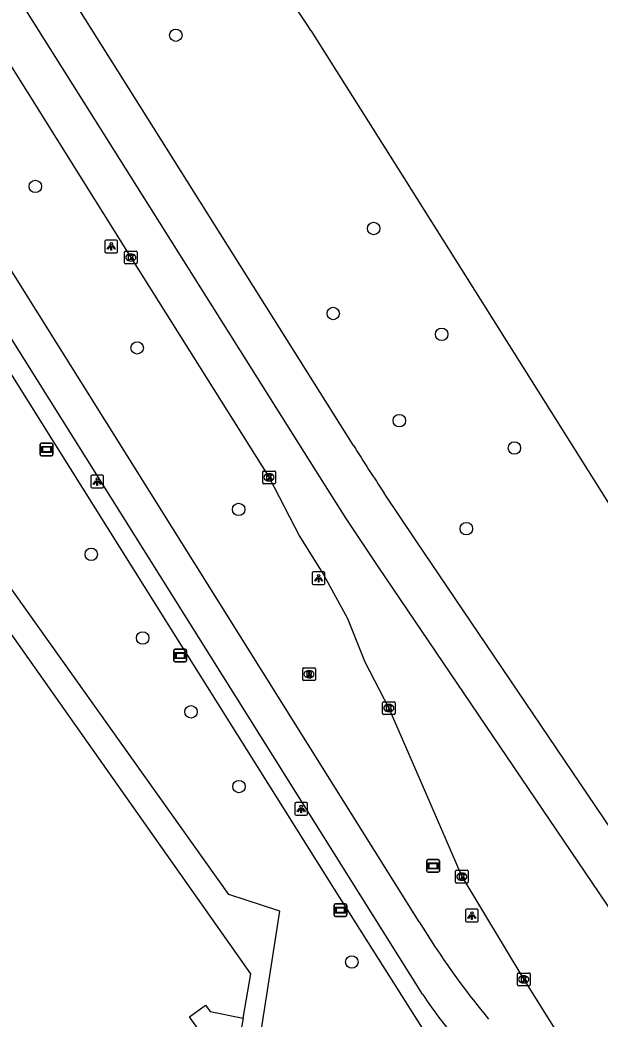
# Model space of a CAD drawing. Extents: x 159353 to 160616, y 385893 to 387321.
# Drawn here: x 160267.3 to 160313, y 386907.5 to 386986.1 of the extents above; entities that cross this region are included whole.
import ezdxf

# ---------------------------------------------------------------- set-up
doc = ezdxf.new("R2010")
doc.units = 0
for name, color, linetype in [('IMGEO_Boom', 7, 'Continuous'), ('IMGEO_Fietspad_gesloten', 7, 'Continuous'), ('IMGEO_Groenvoorziening', 7, 'Continuous'), ('IMGEO_Kolk', 7, 'Continuous'), ('IMGEO_Lichtpunt', 7, 'Continuous'), ('IMGEO_OVBaan_gesloten', 7, 'Continuous'), ('IMGEO_Pand', 7, 'Continuous'), ('IMGEO_Rijbaan_regionaal_gesloten', 7, 'Continuous'), ('IMGEO_Rioolput', 7, 'Continuous'), ('IMGEO_Verklikker', 7, 'Continuous'), ('IMGEO_Voetpad_open', 7, 'Continuous')]:
    doc.layers.add(name, color=color, linetype=linetype)

msp = doc.modelspace()

# ---------------------------------------------------------------- linework, layer by layer
at = {"layer": 'IMGEO_Boom'}
for centre in [(160279.602, 386984.892), (160268.546, 386973.002), (160295.166, 386969.694), (160291.986, 386963.006), (160300.523, 386961.368), (160276.557, 386960.296), (160297.187, 386954.576), (160306.243, 386952.423), (160284.541, 386947.592), (160302.462, 386946.077), (160272.942, 386944.058), (160276.989, 386937.478), (160280.795, 386931.671), (160284.565, 386925.789), (160293.452, 386911.987)]:
    msp.add_circle(centre, 0.489, dxfattribs=at)
at = {"layer": 'IMGEO_Fietspad_gesloten'}
for points in [[(160298.755, 386915.152), (160263.313, 386971.696), (160245.966, 386999.301), (160236.977, 387013.604), (160225.591, 387031.723), (160214.358, 387049.6), (160203.016, 387067.649), (160182.845, 387099.748), (160170.83, 387118.868), (160165.191, 387127.841), (160114.358, 387208.818), (160105.041, 387223.274), (160097.876, 387234.64), (160092.639, 387242.947), (160087.304, 387251.405), (160076.381, 387268.72), (160076.235, 387268.952), (160066.963, 387283.69), (160066.811, 387283.933), (160063.17, 387289.774), (160061.354, 387292.644)], [(160299.01, 386909.452), (160260.746, 386970.418), (160243.818, 386997.378), (160180.729, 387097.854), (160168.72, 387116.98), (160162.997, 387126.094), (160111.944, 387207.355), (160102.688, 387221.699), (160090.197, 387241.473), (160073.984, 387267.224), (160059.735, 387289.888), (160059.646, 387289.834)]]:
    msp.add_lwpolyline(points, dxfattribs=at)
for centre, radius, start, end in [((160352.9, 386948.046), 63.354, 211.27978, 219.78707), ((160324.901, 386926.392), 30.94, 213.19668, 222.66934)]:
    msp.add_arc(centre, radius, start, end, dxfattribs=at)
at = {"layer": 'IMGEO_Groenvoorziening'}
msp.add_lwpolyline([(160301.267, 386903.174), (160294.344, 386898.035), (160291.559, 386898.327), (160286.255, 386906.219), (160287.783, 386915.983), (160283.763, 386917.299), (160264.976, 386943.659), (160265.759, 386947.704), (160255.406, 386949.633), (160246.412, 386962.286), (160247.696, 386968.912), (160246.086, 386971.156)], dxfattribs=at)
at = {"layer": 'IMGEO_Kolk'}
for p, q in [((160275.559, 386966.987), (160275.559, 386967.839)), ((160275.634, 386967.913), (160276.486, 386967.913)), ((160276.56, 386967.839), (160276.56, 386966.987)), ((160276.07, 386967.133), (160276.045, 386967.133)), ((160276.047, 386967.693), (160276.072, 386967.693)), ((160276.486, 386966.913), (160275.634, 386966.913)), ((160286.433, 386949.686), (160286.433, 386950.538)), ((160286.508, 386950.612), (160287.36, 386950.612)), ((160287.434, 386950.538), (160287.434, 386949.686)), ((160286.944, 386949.832), (160286.919, 386949.832)), ((160286.921, 386950.392), (160286.946, 386950.392)), ((160287.36, 386949.612), (160286.508, 386949.612)), ((160295.864, 386931.538), (160295.864, 386932.39)), ((160295.939, 386932.464), (160296.791, 386932.464)), ((160296.865, 386932.39), (160296.865, 386931.538)), ((160296.375, 386931.684), (160296.35, 386931.684)), ((160296.352, 386932.244), (160296.377, 386932.244)), ((160296.791, 386931.464), (160295.939, 386931.464)), ((160301.609, 386918.278), (160301.609, 386919.13)), ((160301.684, 386919.204), (160302.536, 386919.204)), ((160302.61, 386919.13), (160302.61, 386918.278)), ((160302.12, 386918.424), (160302.095, 386918.424)), ((160302.097, 386918.984), (160302.122, 386918.984)), ((160302.536, 386918.204), (160301.684, 386918.204)), ((160306.478, 386910.194), (160306.478, 386911.046)), ((160306.553, 386911.12), (160307.405, 386911.12)), ((160306.966, 386910.9), (160306.991, 386910.9)), ((160307.479, 386911.046), (160307.479, 386910.194)), ((160307.405, 386910.12), (160306.553, 386910.12)), ((160306.989, 386910.34), (160306.964, 386910.34))]:
    msp.add_line(p, q, dxfattribs=at)
for points in [[(160275.559, 386966.987), (160275.559, 386967.839)], [(160275.634, 386967.913), (160276.486, 386967.913)], [(160276.56, 386967.839), (160276.56, 386966.987)], [(160275.88, 386967.613), (160276.003, 386967.613), (160276.003, 386967.462), (160276.133, 386967.613), (160276.297, 386967.613), (160276.151, 386967.462), (160276.304, 386967.213), (160276.152, 386967.213), (160276.067, 386967.377), (160276.003, 386967.31), (160276.003, 386967.213), (160275.88, 386967.213), (160275.88, 386967.613)], [(160276.486, 386966.913), (160275.634, 386966.913)], [(160286.433, 386949.686), (160286.433, 386950.538)], [(160286.508, 386950.612), (160287.36, 386950.612)], [(160287.434, 386950.538), (160287.434, 386949.686)], [(160286.754, 386950.312), (160286.877, 386950.312), (160286.877, 386950.161), (160287.007, 386950.312), (160287.171, 386950.312), (160287.025, 386950.161), (160287.178, 386949.912), (160287.026, 386949.912), (160286.941, 386950.076), (160286.877, 386950.009), (160286.877, 386949.912), (160286.754, 386949.912), (160286.754, 386950.312)], [(160287.36, 386949.612), (160286.508, 386949.612)], [(160295.864, 386931.538), (160295.864, 386932.39)], [(160295.939, 386932.464), (160296.791, 386932.464)], [(160296.865, 386932.39), (160296.865, 386931.538)], [(160296.185, 386932.164), (160296.308, 386932.164), (160296.308, 386932.013), (160296.438, 386932.164), (160296.602, 386932.164), (160296.456, 386932.013), (160296.609, 386931.764), (160296.457, 386931.764), (160296.372, 386931.928), (160296.308, 386931.861), (160296.308, 386931.764), (160296.185, 386931.764), (160296.185, 386932.164)], [(160296.791, 386931.464), (160295.939, 386931.464)], [(160301.609, 386918.278), (160301.609, 386919.13)], [(160301.684, 386919.204), (160302.536, 386919.204)], [(160302.61, 386919.13), (160302.61, 386918.278)], [(160301.93, 386918.904), (160302.053, 386918.904), (160302.053, 386918.753), (160302.183, 386918.904), (160302.347, 386918.904), (160302.201, 386918.753), (160302.354, 386918.504), (160302.202, 386918.504), (160302.117, 386918.668), (160302.053, 386918.601), (160302.053, 386918.504), (160301.93, 386918.504), (160301.93, 386918.904)], [(160302.536, 386918.204), (160301.684, 386918.204)], [(160306.478, 386910.194), (160306.478, 386911.046)], [(160306.553, 386911.12), (160307.405, 386911.12)], [(160306.799, 386910.82), (160306.922, 386910.82), (160306.922, 386910.669), (160307.052, 386910.82), (160307.216, 386910.82), (160307.07, 386910.669), (160307.223, 386910.42), (160307.071, 386910.42), (160306.986, 386910.584), (160306.922, 386910.517), (160306.922, 386910.42), (160306.799, 386910.42), (160306.799, 386910.82)], [(160307.479, 386911.046), (160307.479, 386910.194)], [(160307.405, 386910.12), (160306.553, 386910.12)]]:
    msp.add_lwpolyline(points, dxfattribs=at)
for centre, start, end in [((160275.636, 386967.837), 91.55205, 178.44795), ((160275.636, 386967.837), 91.55205, 178.44795), ((160276.484, 386967.837), 1.55205, 88.44795), ((160276.484, 386967.837), 1.55205, 88.44795), ((160275.636, 386966.989), 181.55205, 268.44795), ((160275.636, 386966.989), 181.55205, 268.44795), ((160276.484, 386966.989), 271.55205, 358.44795), ((160276.484, 386966.989), 271.55205, 358.44795), ((160286.51, 386950.536), 91.55205, 178.44795), ((160286.51, 386950.536), 91.55205, 178.44795), ((160287.358, 386950.536), 1.55205, 88.44795), ((160287.358, 386950.536), 1.55205, 88.44795), ((160286.51, 386949.688), 181.55205, 268.44795), ((160286.51, 386949.688), 181.55205, 268.44795), ((160287.358, 386949.688), 271.55205, 358.44795), ((160287.358, 386949.688), 271.55205, 358.44795), ((160295.941, 386932.388), 91.55205, 178.44795), ((160295.941, 386932.388), 91.55205, 178.44795), ((160296.789, 386932.388), 1.55205, 88.44795), ((160296.789, 386932.388), 1.55205, 88.44795), ((160295.941, 386931.54), 181.55205, 268.44795), ((160295.941, 386931.54), 181.55205, 268.44795), ((160296.789, 386931.54), 271.55205, 358.44795), ((160296.789, 386931.54), 271.55205, 358.44795), ((160301.686, 386919.128), 91.55205, 178.44795), ((160301.686, 386919.128), 91.55205, 178.44795), ((160302.534, 386919.128), 1.55205, 88.44795), ((160302.534, 386919.128), 1.55205, 88.44795), ((160301.686, 386918.28), 181.55205, 268.44795), ((160301.686, 386918.28), 181.55205, 268.44795), ((160302.534, 386918.28), 271.55205, 358.44795), ((160302.534, 386918.28), 271.55205, 358.44795), ((160306.555, 386911.044), 91.55205, 178.44795), ((160306.555, 386911.044), 91.55205, 178.44795), ((160307.403, 386911.044), 1.55205, 88.44795), ((160307.403, 386911.044), 1.55205, 88.44795), ((160306.555, 386910.196), 181.55205, 268.44795), ((160306.555, 386910.196), 181.55205, 268.44795), ((160307.403, 386910.196), 271.55205, 358.44795), ((160307.403, 386910.196), 271.55205, 358.44795)]:
    msp.add_arc(centre, 0.0765, start, end, dxfattribs=at)
for centre, major_axis, ratio, start_param, end_param in [((160276.046, 386967.413), (-0.387, 0.002), 0.722429, 4.712389, 7.853982), ((160276.071, 386967.413), (-0.39, 0.002), 0.717154, 1.570796, 4.712389), ((160286.92, 386950.112), (-0.387, 0.002), 0.722429, 4.712389, 7.853982), ((160286.945, 386950.112), (-0.39, 0.002), 0.717154, 1.570796, 4.712389), ((160296.351, 386931.964), (-0.387, 0.002), 0.722429, 4.712389, 7.853982), ((160296.376, 386931.964), (-0.39, 0.002), 0.717154, 1.570796, 4.712389), ((160302.096, 386918.704), (-0.387, 0.002), 0.722429, 4.712389, 7.853982), ((160302.121, 386918.704), (-0.39, 0.002), 0.717154, 1.570796, 4.712389), ((160306.965, 386910.62), (-0.387, 0.002), 0.722429, 4.712389, 7.853982), ((160306.99, 386910.62), (-0.39, 0.002), 0.717154, 1.570796, 4.712389)]:
    msp.add_ellipse(centre, major_axis=major_axis, ratio=ratio, start_param=start_param, end_param=end_param, dxfattribs=at)
at = {"layer": 'IMGEO_Lichtpunt'}
for p, q in [((160274.02, 386968.687), (160274.02, 386967.88)), ((160274.02, 386968.687), (160274.02, 386967.88)), ((160274.922, 386968.782), (160274.114, 386968.782)), ((160274.922, 386968.782), (160274.114, 386968.782)), ((160275.016, 386967.88), (160275.016, 386968.687)), ((160275.016, 386967.88), (160275.016, 386968.687)), ((160274.114, 386967.786), (160274.922, 386967.786)), ((160274.114, 386967.786), (160274.922, 386967.786)), ((160272.918, 386950.188), (160272.918, 386949.381)), ((160272.918, 386950.188), (160272.918, 386949.381)), ((160273.82, 386950.283), (160273.012, 386950.283)), ((160273.82, 386950.283), (160273.012, 386950.283)), ((160273.914, 386949.381), (160273.914, 386950.188)), ((160273.914, 386949.381), (160273.914, 386950.188)), ((160273.012, 386949.287), (160273.82, 386949.287)), ((160273.012, 386949.287), (160273.82, 386949.287)), ((160290.338, 386942.584), (160290.338, 386941.777)), ((160290.338, 386942.584), (160290.338, 386941.777)), ((160291.24, 386942.679), (160290.432, 386942.679)), ((160291.24, 386942.679), (160290.432, 386942.679)), ((160291.334, 386941.777), (160291.334, 386942.584)), ((160291.334, 386941.777), (160291.334, 386942.584)), ((160290.432, 386941.683), (160291.24, 386941.683)), ((160290.432, 386941.683), (160291.24, 386941.683)), ((160289.867, 386924.531), (160289.059, 386924.531)), ((160289.867, 386924.531), (160289.059, 386924.531)), ((160288.965, 386924.436), (160288.965, 386923.629)), ((160288.965, 386924.436), (160288.965, 386923.629)), ((160289.961, 386923.629), (160289.961, 386924.436)), ((160289.961, 386923.629), (160289.961, 386924.436)), ((160289.059, 386923.535), (160289.867, 386923.535)), ((160289.059, 386923.535), (160289.867, 386923.535)), ((160302.402, 386916.049), (160302.402, 386915.242)), ((160302.402, 386916.049), (160302.402, 386915.242)), ((160303.304, 386916.144), (160302.496, 386916.144)), ((160303.304, 386916.144), (160302.496, 386916.144)), ((160303.398, 386915.242), (160303.398, 386916.049)), ((160303.398, 386915.242), (160303.398, 386916.049)), ((160302.496, 386915.148), (160303.304, 386915.148)), ((160302.496, 386915.148), (160303.304, 386915.148))]:
    msp.add_line(p, q, dxfattribs=at)
for points in [[(160274.394, 386968.351), (160274.433, 386968.323), (160274.245, 386968.061), (160274.207, 386968.088), (160274.394, 386968.351)], [(160274.496, 386968.303), (160274.543, 386968.303), (160274.543, 386967.981), (160274.496, 386967.981), (160274.496, 386968.303)], [(160274.606, 386968.323), (160274.644, 386968.35), (160274.831, 386968.088), (160274.792, 386968.06), (160274.606, 386968.323)], [(160273.292, 386949.852), (160273.331, 386949.824), (160273.143, 386949.562), (160273.105, 386949.589), (160273.292, 386949.852)], [(160273.394, 386949.804), (160273.441, 386949.804), (160273.441, 386949.482), (160273.394, 386949.482), (160273.394, 386949.804)], [(160273.504, 386949.824), (160273.542, 386949.851), (160273.729, 386949.589), (160273.69, 386949.561), (160273.504, 386949.824)], [(160290.712, 386942.248), (160290.751, 386942.22), (160290.563, 386941.958), (160290.525, 386941.985), (160290.712, 386942.248)], [(160290.814, 386942.2), (160290.861, 386942.2), (160290.861, 386941.878), (160290.814, 386941.878), (160290.814, 386942.2)], [(160290.924, 386942.22), (160290.962, 386942.247), (160291.149, 386941.985), (160291.11, 386941.957), (160290.924, 386942.22)], [(160289.339, 386924.1), (160289.378, 386924.072), (160289.19, 386923.81), (160289.152, 386923.837), (160289.339, 386924.1)], [(160289.441, 386924.052), (160289.488, 386924.052), (160289.488, 386923.73), (160289.441, 386923.73), (160289.441, 386924.052)], [(160289.551, 386924.072), (160289.589, 386924.099), (160289.776, 386923.837), (160289.737, 386923.809), (160289.551, 386924.072)], [(160302.776, 386915.713), (160302.815, 386915.685), (160302.627, 386915.423), (160302.589, 386915.45), (160302.776, 386915.713)], [(160302.878, 386915.665), (160302.925, 386915.665), (160302.925, 386915.343), (160302.878, 386915.343), (160302.878, 386915.665)], [(160302.988, 386915.685), (160303.026, 386915.712), (160303.213, 386915.45), (160303.174, 386915.422), (160302.988, 386915.685)]]:
    msp.add_lwpolyline(points, dxfattribs=at)
for centre in [(160274.519, 386968.485), (160273.417, 386949.986), (160290.837, 386942.382), (160289.464, 386924.234), (160302.901, 386915.847)]:
    msp.add_circle(centre, 0.0994, dxfattribs=at)
for centre, start, end in [((160274.114, 386968.687), 90, 180), ((160274.114, 386968.687), 90, 180), ((160274.922, 386968.687), 0, 90), ((160274.922, 386968.687), 0, 90), ((160274.114, 386967.88), 180, 270), ((160274.114, 386967.88), 180, 270), ((160274.922, 386967.88), 270, 0), ((160274.922, 386967.88), 270, 360), ((160273.012, 386950.188), 90, 180), ((160273.012, 386950.188), 90, 180), ((160273.82, 386950.188), 0, 90), ((160273.82, 386950.188), 0, 90), ((160273.012, 386949.381), 180, 270), ((160273.012, 386949.381), 180, 270), ((160273.82, 386949.381), 270, 0), ((160273.82, 386949.381), 270, 360), ((160290.432, 386942.584), 90, 180), ((160290.432, 386942.584), 90, 180), ((160291.24, 386942.584), 0, 90), ((160291.24, 386942.584), 0, 90), ((160290.432, 386941.777), 180, 270), ((160290.432, 386941.777), 180, 270), ((160291.24, 386941.777), 270, 0), ((160291.24, 386941.777), 270, 360), ((160289.059, 386924.436), 90, 180), ((160289.059, 386924.436), 90, 180), ((160289.867, 386924.436), 0, 90), ((160289.867, 386924.436), 0, 90), ((160289.059, 386923.629), 180, 270), ((160289.059, 386923.629), 180, 270), ((160289.867, 386923.629), 270, 0), ((160289.867, 386923.629), 270, 360), ((160302.496, 386916.049), 90, 180), ((160302.496, 386916.049), 90, 180), ((160303.304, 386916.049), 0, 90), ((160303.304, 386916.049), 0, 90), ((160302.496, 386915.242), 180, 270), ((160302.496, 386915.242), 180, 270), ((160303.304, 386915.242), 270, 0), ((160303.304, 386915.242), 270, 360)]:
    msp.add_arc(centre, 0.0946, start, end, dxfattribs=at)
at = {"layer": 'IMGEO_OVBaan_gesloten'}
for points in [[(160293.588, 386952.623), (160276.83, 386979.273), (160272.043, 386986.848), (160267.754, 386993.765), (160265.141, 386997.883), (160260.731, 387004.898), (160219.331, 387070.791), (160169.143, 387150.659), (160133.251, 387207.891), (160089.964, 387276.862), (160074.769, 387300.977)], [(160130.274, 387205.979), (160166.004, 387148.947), (160216.284, 387068.925), (160257.803, 387002.881), (160262.089, 386996.041), (160264.619, 386991.885), (160290.584, 386950.642), (160291.841, 386948.664), (160292.971, 386946.889), (160295.557, 386943.025), (160320.751, 386905.815), (160328.357, 386894.581), (160330.901, 386890.869)], [(160290.221, 386985.275), (160297.09, 386974.381), (160326.99, 386926.878), (160339.78, 386906.593), (160365.677, 386865.52), (160366.199, 386864.739)], [(160352.998, 386862.615), (160343.495, 386877.807), (160338.741, 386885.381), (160331.32, 386896.63), (160323.733, 386907.851), (160298.505, 386945.11), (160295.994, 386948.878)]]:
    msp.add_lwpolyline(points, dxfattribs=at)
for centre, radius, start, end in [((159907.493, 386738.96), 455.139, 32.76442, 33.91947), ((160391.515, 387012.891), 114.987, 211.60992, 213.82805)]:
    msp.add_arc(centre, radius, start, end, dxfattribs=at)
at = {"layer": 'IMGEO_Pand'}
for points in [[(160284.887, 386907.581), (160285.506, 386911.061), (160259.916, 386947.296), (160256.441, 386947.863)], [(160291.087, 386892.964), (160280.686, 386907.679), (160281.92, 386908.59), (160282.29, 386908.083), (160284.887, 386907.581)]]:
    msp.add_lwpolyline(points, dxfattribs=at)
at = {"layer": 'IMGEO_Rijbaan_regionaal_gesloten'}
msp.add_lwpolyline([(160265.067, 386984.929), (160276.06, 386967.413), (160286.934, 386950.112), (160289.338, 386945.486), (160291.238, 386942.426), (160293.095, 386939.013), (160294.481, 386935.59), (160296.365, 386931.964), (160299.24, 386925.329), (160302.11, 386918.704), (160306.979, 386910.62), (160313.052, 386900.933), (160318.067, 386892.926), (160319.32, 386890.934), (160322.571, 386885.766), (160328.643, 386876.077), (160336.449, 386863.652), (160339.759, 386858.392), (160344.156, 386851.387), (160344.342, 386851.077)], dxfattribs=at)
at = {"layer": 'IMGEO_Rioolput'}
for p, q in [((160289.582, 386934.201), (160289.582, 386935.053)), ((160289.657, 386935.127), (160290.509, 386935.127)), ((160290.07, 386934.907), (160290.095, 386934.907)), ((160290.583, 386935.053), (160290.583, 386934.201)), ((160290.509, 386934.127), (160289.657, 386934.127)), ((160290.093, 386934.347), (160290.068, 386934.347))]:
    msp.add_line(p, q, dxfattribs=at)
for points in [[(160289.582, 386934.201), (160289.582, 386935.053)], [(160289.657, 386935.127), (160290.509, 386935.127)], [(160290.171, 386934.825), (160289.919, 386934.827), (160289.919, 386934.427)], [(160290.097, 386934.746), (160290.043, 386934.746), (160290.043, 386934.665)], [(160290.583, 386935.053), (160290.583, 386934.201)], [(160290.509, 386934.127), (160289.657, 386934.127)], [(160289.919, 386934.427), (160290.043, 386934.427), (160290.043, 386934.589), (160290.054, 386934.589)], [(160290.043, 386934.665), (160290.095, 386934.665)], [(160290.101, 386934.56), (160290.172, 386934.427), (160290.312, 386934.427), (160290.247, 386934.553)]]:
    msp.add_lwpolyline(points, dxfattribs=at)
for centre, radius, start, end in [((160289.659, 386935.051), 0.0765, 91.55205, 178.44795), ((160289.659, 386935.051), 0.0765, 91.55205, 178.44795), ((160290.103, 386934.65), 0.0964, 77.00612, 93.18647), ((160290.117, 386934.707), 0.0378, 276.66336, 79.67722), ((160290.17, 386934.715), 0.109, 350.36119, 89.41601), ((160290.507, 386935.051), 0.0765, 1.55205, 88.44795), ((160290.507, 386935.051), 0.0765, 1.55205, 88.44795), ((160289.659, 386934.203), 0.0765, 181.55205, 268.44795), ((160289.659, 386934.203), 0.0765, 181.55205, 268.44795), ((160290.053, 386934.536), 0.0533, 26.02933, 88.69889), ((160290.079, 386934.854), 0.19, 274.7715, 282.96867), ((160290.168, 386934.715), 0.112, 277.58423, 350.98172), ((160290.152, 386934.5), 0.108, 29.51342, 73.79051), ((160290.507, 386934.203), 0.0765, 271.55205, 358.44795), ((160290.507, 386934.203), 0.0765, 271.55205, 358.44795)]:
    msp.add_arc(centre, radius, start, end, dxfattribs=at)
for centre, major_axis, ratio, start_param, end_param in [((160290.069, 386934.627), (-0.387, 0.002), 0.722429, 4.712389, 7.853982), ((160290.094, 386934.627), (-0.39, 0.002), 0.717154, 1.570796, 4.712389)]:
    msp.add_ellipse(centre, major_axis=major_axis, ratio=ratio, start_param=start_param, end_param=end_param, dxfattribs=at)
at = {"layer": 'IMGEO_Verklikker'}
for p, q in [((160269.028, 386952.814), (160269.818, 386952.814)), ((160269.818, 386952.814), (160269.028, 386952.814)), ((160268.928, 386951.914), (160268.928, 386952.714)), ((160268.928, 386952.714), (160268.928, 386951.914)), ((160269.918, 386952.714), (160269.918, 386951.914)), ((160269.918, 386951.914), (160269.918, 386952.714)), ((160269.818, 386951.814), (160269.028, 386951.814)), ((160269.028, 386951.814), (160269.818, 386951.814)), ((160279.449, 386935.692), (160279.449, 386936.492)), ((160279.449, 386936.492), (160279.449, 386935.692)), ((160279.549, 386936.592), (160280.339, 386936.592)), ((160280.339, 386936.592), (160279.549, 386936.592)), ((160280.439, 386936.492), (160280.439, 386935.692)), ((160280.439, 386935.692), (160280.439, 386936.492)), ((160280.339, 386935.592), (160279.549, 386935.592)), ((160279.549, 386935.592), (160280.339, 386935.592)), ((160299.348, 386919.146), (160299.348, 386919.946)), ((160299.348, 386919.946), (160299.348, 386919.146)), ((160299.448, 386920.046), (160300.238, 386920.046)), ((160300.238, 386920.046), (160299.448, 386920.046)), ((160300.338, 386919.946), (160300.338, 386919.146)), ((160300.338, 386919.146), (160300.338, 386919.946)), ((160300.238, 386919.046), (160299.448, 386919.046)), ((160299.448, 386919.046), (160300.238, 386919.046)), ((160292.054, 386915.666), (160292.054, 386916.466)), ((160292.054, 386916.466), (160292.054, 386915.666)), ((160292.154, 386916.566), (160292.944, 386916.566)), ((160292.944, 386916.566), (160292.154, 386916.566)), ((160293.044, 386916.466), (160293.044, 386915.666)), ((160293.044, 386915.666), (160293.044, 386916.466)), ((160292.944, 386915.566), (160292.154, 386915.566)), ((160292.154, 386915.566), (160292.944, 386915.566))]:
    msp.add_line(p, q, dxfattribs=at)
for points in [[(160269.029, 386952.546), (160269.817, 386952.546), (160269.817, 386952.082), (160269.029, 386952.082), (160269.029, 386952.546)], [(160269.094, 386952.481), (160269.094, 386952.147), (160269.752, 386952.147), (160269.752, 386952.481), (160269.094, 386952.481)], [(160279.55, 386936.324), (160280.338, 386936.324), (160280.338, 386935.86), (160279.55, 386935.86), (160279.55, 386936.324)], [(160279.615, 386936.259), (160279.615, 386935.925), (160280.273, 386935.925), (160280.273, 386936.259), (160279.615, 386936.259)], [(160299.449, 386919.778), (160300.237, 386919.778), (160300.237, 386919.314), (160299.449, 386919.314), (160299.449, 386919.778)], [(160299.514, 386919.713), (160299.514, 386919.379), (160300.172, 386919.379), (160300.172, 386919.713), (160299.514, 386919.713)], [(160292.155, 386916.298), (160292.943, 386916.298), (160292.943, 386915.834), (160292.155, 386915.834), (160292.155, 386916.298)], [(160292.22, 386916.233), (160292.22, 386915.899), (160292.878, 386915.899), (160292.878, 386916.233), (160292.22, 386916.233)]]:
    msp.add_lwpolyline(points, dxfattribs=at)
for centre, start, end in [((160269.028, 386952.714), 90, 180), ((160269.028, 386952.714), 90, 180), ((160269.818, 386952.714), 0, 90), ((160269.818, 386952.714), 360, 90), ((160269.028, 386951.914), 180, 270), ((160269.028, 386951.914), 180, 270), ((160269.818, 386951.914), 270, 0), ((160269.818, 386951.914), 270, 0), ((160279.549, 386936.492), 90, 180), ((160279.549, 386936.492), 90, 180), ((160280.339, 386936.492), 0, 90), ((160280.339, 386936.492), 360, 90), ((160279.549, 386935.692), 180, 270), ((160279.549, 386935.692), 180, 270), ((160280.339, 386935.692), 270, 0), ((160280.339, 386935.692), 270, 0), ((160299.448, 386919.946), 90, 180), ((160299.448, 386919.946), 90, 180), ((160300.238, 386919.946), 0, 90), ((160300.238, 386919.946), 360, 90), ((160299.448, 386919.146), 180, 270), ((160299.448, 386919.146), 180, 270), ((160300.238, 386919.146), 270, 0), ((160300.238, 386919.146), 270, 0), ((160292.154, 386916.466), 90, 180), ((160292.154, 386916.466), 90, 180), ((160292.944, 386916.466), 0, 90), ((160292.944, 386916.466), 360, 90), ((160292.154, 386915.666), 180, 270), ((160292.154, 386915.666), 180, 270), ((160292.944, 386915.666), 270, 0), ((160292.944, 386915.666), 270, 0)]:
    msp.add_arc(centre, 0.1, start, end, dxfattribs=at)
at = {"layer": 'IMGEO_Voetpad_open'}
for points in [[(160254.729, 386977.189), (160269.864, 386953.076), (160270.315, 386952.356), (160280.021, 386936.894), (160280.517, 386936.103), (160291.473, 386918.648), (160292.501, 386917.024), (160293.238, 386915.859), (160300.167, 386904.912), (160300.871, 386903.799), (160301.267, 386903.174)], [(160284.887, 386907.581), (160284.561, 386905.72)]]:
    msp.add_lwpolyline(points, dxfattribs=at)

doc.saveas('drawing.dxf')
